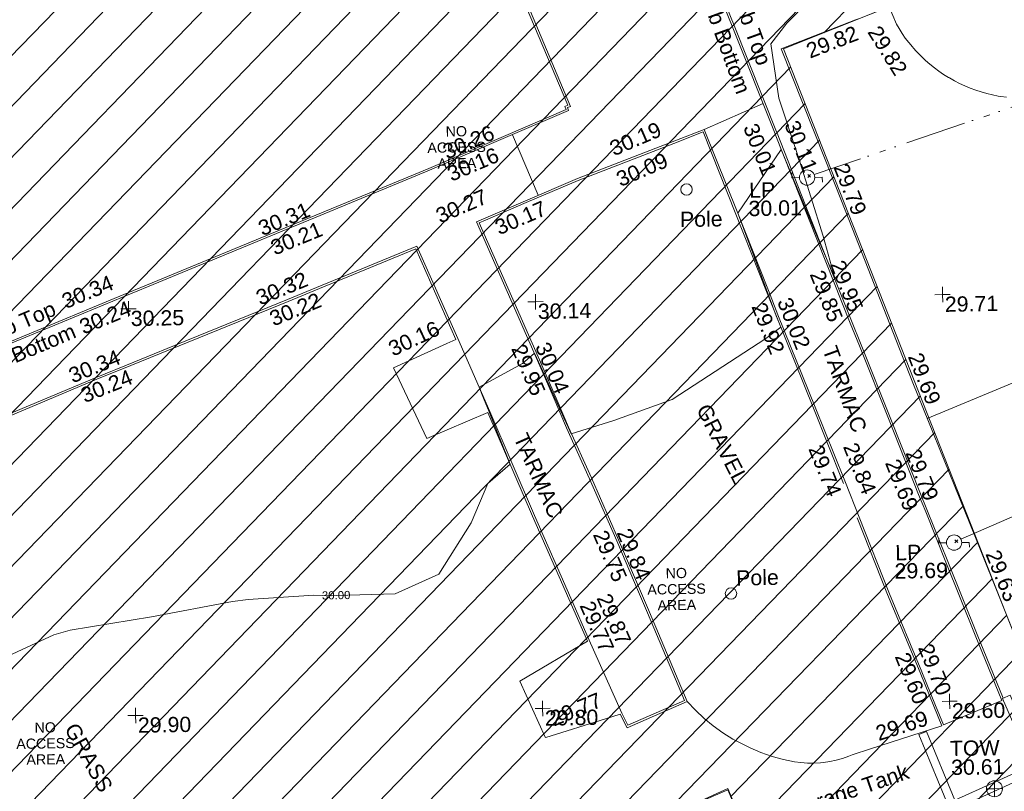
# Model space of a CAD drawing. Header units: millimetres. Extents: x -287732 to 520720, y -103372 to 287754.
# Tile 326 of 380: x 303321 to 327508, y 108074 to 127044. Entities that reach past the tile are written whole.
import ezdxf

# ---------------------------------------------------------------- set-up
doc = ezdxf.new("R2010")
doc.units = ezdxf.units.MM
doc.linetypes.add('IMPORT-HIDDEN2 _3_', pattern=[4762.5, 3175, -1587.5])
doc.linetypes.add('IMPORT-UG_ELEC_STREET LIGHTING_QLB2 _2_', pattern=[2700, 1500, -300.0000000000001, 0, -250, 150, -300.0000000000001, 0, -200])
for name, color, linetype, lineweight, true_color in [('00_TOPO_FURN_LAMP_POST', 7, 'Continuous', 9, 0x666666), ('00_TOPO_FURN_POLE', 7, 'Continuous', 9, 0x666666), ('00_TOPO_TOP_OF_WALL', 7, 'Continuous', 9, 0x666666), ('00_UAV_COLLECTION_TANK', 4, 'Continuous', 9, 0x00ffff), ('00_UAV_CONCRETE', 9, 'Continuous', 9, 0x808080), ('00_UAV_FENCE', 7, 'Continuous', 9, 0x264c2f), ('00_UAV_FOOTPATH', 7, 'Continuous', 9, 0xa50000), ('00_UAV_FURN_LAMP_POST', 7, 'Continuous', 9, 0xa50000), ('00_UAV_FURN_POLE', 7, 'Continuous', 9, 0x666666), ('00_UAV_KERB_BOTTOM', 1, 'Continuous', 9, 0xff0000), ('00_UAV_KERB_TOP', 7, 'Continuous', 9, 0xa500a5), ('00_UAV_LEVEL_SPOT', 7, 'Continuous', 9, 0x666666), ('00_UAV_ROAD_MARKING_WHITE_CONTINUOUS', 7, 'Continuous', 9, 0x999999), ('00_UAV_TOP_OF_WALL', 7, 'Continuous', 9, 0x666666), ('00_UAV_WALL', 7, 'Continuous', 9, 0x7c00a5), ('01_DTM_CONTOUR_MJR', 7, 'Continuous', 9, 0x7f3f00), ('01_DTM_CONTOUR_MJR_LABELS', 7, 'Continuous', 9, 0x7f3f00), ('12333-PUM-2D-U-0001-C01 - Rev2_REVIT IMPORT_dwg', 7, 'Continuous', 9, 0x767676), ('PUM-CHAMBER EXTENTS', 6, 'IMPORT-HIDDEN2 _3_', 9, 0xff00ff), ('PUM-ELECTRIC-SL-QLB2', 7, 'IMPORT-UG_ELEC_STREET LIGHTING_QLB2 _2_', 9, 0xff7f7f), ('PUM-UNABLE TO SURVEY', 190, 'Continuous', 9, 0x7f00ff)]:
    doc.layers.add(name, color=color, linetype=linetype, lineweight=lineweight, true_color=true_color)
for name, color, linetype, lineweight in [('00_UAV_DRIVE_WAY', 7, 'Continuous', 9), ('00_UAV_SURFACE', 7, 'Continuous', 9), ('00_UAV_SURVEY_TEXT', 7, 'Continuous', 9), ('GEN-TEXT', 7, 'Continuous', 9)]:
    doc.layers.add(name, color=color, linetype=linetype, lineweight=lineweight)
doc.styles.add('Arial_1', font='arial.ttf', dxfattribs={"height": 250})
doc.styles.add('Swis721 Lt BT_1', font='swissl.ttf', dxfattribs={"height": 200})
doc.styles.add('Swis721 Lt BT_2', font='swissl.ttf', dxfattribs={"height": 375})

# ---------------------------------------------------------------- blocks, each defined once
blk = doc.blocks.new('12333-PUM-2D-U-0001-C01 - Rev2_REVIT IMPORT_dwg_MSL_Lamp_Post_SYM-2077240-Site Location Plan Proposed')
at = {"layer": '00_TOPO_FURN_LAMP_POST', "color": 254, "true_color": 0xcccccc, "flags": 128}
for points in [[(-500.1060478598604, 0), (-1000.212095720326, 0), (-1000.212095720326, 316.7338303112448)], [(500.1060478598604, 0), (1000.21209571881, 0), (1000.21209571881, -316.7338303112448)]]:
    blk.add_lwpolyline(points, dxfattribs=at)
at = {"layer": '00_TOPO_FURN_LAMP_POST', "color": 254, "true_color": 0xcccccc}
blk.add_circle((0, 0), 500.1060478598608, dxfattribs=at)
blk = doc.blocks.new('12333-PUM-2D-U-0001-C01 - Rev2_REVIT IMPORT_dwg_POLE_2-2077241-Site Location Plan Proposed')
at = {"layer": '00_TOPO_FURN_POLE', "color": 254, "true_color": 0xcccccc}
blk.add_circle((0, 0), 375.0000000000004, dxfattribs=at)
blk = doc.blocks.new('12333-PUM-2D-U-0001-C01 - Rev2_REVIT IMPORT_dwg_TOW-2077249-Site Location Plan Proposed')
at = {"layer": '00_TOPO_TOP_OF_WALL', "color": 254, "true_color": 0xcccccc, "flags": 128}
for points in [[(0, 525.0554400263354), (0, 0), (-525.0554401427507, 0)], [(525.0554401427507, 0), (0, 0), (0, -525.0554400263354)]]:
    blk.add_lwpolyline(points, dxfattribs=at)
at = {"layer": '00_TOPO_TOP_OF_WALL', "color": 254, "true_color": 0xcccccc}
blk.add_circle((0, 0), 525.0554401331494, dxfattribs=at)
blk = doc.blocks.new('12333-PUM-2D-U-0001-C01 - Rev2_REVIT IMPORT_dwg_UAV-2077255-Site Location Plan Proposed')
at = {"layer": '00_UAV_LEVEL_SPOT', "color": 254, "true_color": 0xcccccc, "flags": 128}
for points in [[(0, -500.0000000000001), (0, 0), (-500.0000000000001, 0)], [(500.0000000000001, 0), (0, 0), (0, 500.0000000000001)]]:
    blk.add_lwpolyline(points, dxfattribs=at)
blk = doc.blocks.new('12333-PUM-2D-U-0001-C01 - Rev2_REVIT IMPORT_dwg_MGS62954_T2_Galway_ITM_3d_Rev1-2077680-Site Location Plan Proposed')
at = {"layer": '00_UAV_CONCRETE', "color": 254, "true_color": 0xcccccc, "flags": 128}
for points in [[(534218785.069769, 725667300.6683389), (534217269.3697283, 725666680.5446144), (534216486.3697283, 725668435.5446144), (534217805.7446337, 725669009.7656441), (534218029.3183119, 725669107.0698347)], [(534221129.2557181, 725661637.2185165), (534219450.3697283, 725660678.5446146), (534220053.3697283, 725659288.5446144), (534220069.3697283, 725659286.5446147), (534221541.4042921, 725659721.1854074), (534221898.4399746, 725659826.6056713)]]:
    blk.add_lwpolyline(points, dxfattribs=at)
at = {"layer": '00_UAV_DRIVE_WAY', "color": 254, "true_color": 0xcccccc}
for p, q in [((534224217.3697283, 725674164.5446146), (534225673.1816712, 725674776.7164284)), ((534219503.8549474, 725674114.2785459), (534220114.1231058, 725672616.0304223))]:
    blk.add_line(p, q, dxfattribs=at)
at = {"layer": '00_UAV_FENCE', "color": 254, "true_color": 0xcccccc, "flags": 128}
for points in [[(534241482.3697283, 725671986.5446144), (534239751.3697284, 725676259.5446146), (534239611.4239228, 725676622.8240519), (534238061.3697283, 725680646.5446146), (534237418.4641343, 725680403.2958289), (534235344.3697283, 725679618.5446146), (534232753.6521721, 725678603.7032954), (534231285.3697283, 725678028.5446146), (534228080.804625, 725676825.1343396), (534227983.3697283, 725676788.5446144), (534226138.3697283, 725676112.5446147), (534227171.3972411, 725673369.819164), (534227657.3697283, 725672079.5446146), (534228916.1122378, 725668685.2637643), (534229229.3697284, 725667840.5446146), (534230701.4767936, 725664015.4007428), (534231373.3697283, 725662269.5446146), (534232484.2170877, 725659344.1217335), (534233070.1661617, 725657801.0214921)], [(534202510.3509521, 725648761.7753834), (534205347.9395009, 725649829.8071387), (534207189.5823609, 725650521.071677), (534208187.9395009, 725650895.8071387), (534211778.3764383, 725652501.459303), (534213102.9395009, 725653093.8071387), (534216367.4685073, 725654485.8738263), (534216425.939501, 725654510.8071387), (534219342.939501, 725655803.8071386), (534220815.6066167, 725656379.3746083), (534220964.9989092, 725656440.1334683), (534221978.6066166, 725656852.3746082), (534224510.6066167, 725657948.3746082), (534224926.5756717, 725656904.1864964), (534225729.6066167, 725654888.3746083), (534227810.6066167, 725655682.3746083), (534228365.1312739, 725655908.8211217), (534230178.6066167, 725656649.3746084), (534232945.6066167, 725657752.3746084), (534233001.9231317, 725657774.3690926), (534236786.7809302, 725659252.5499719)]]:
    blk.add_lwpolyline(points, dxfattribs=at)
at = {"layer": '00_UAV_FOOTPATH', "color": 254, "true_color": 0xcccccc}
for p, q in [((534218075.3697283, 725669126.5446144), (534218831.3697283, 725667319.5446146)), ((534227532.3697282, 725665420.5446146), (534227855.3697284, 725664568.5446146)), ((534221175.3697283, 725661656.5446144), (534221943.3697283, 725659848.5446146)), ((534229839.5857532, 725659424.132015), (534231283.3697283, 725659997.5446146))]:
    blk.add_line(p, q, dxfattribs=at)
at = {"layer": '00_UAV_KERB_BOTTOM', "color": 254, "true_color": 0xcccccc, "flags": 128}
for points in [[(534231283.3697283, 725659997.5446147), (534230656.3697283, 725661614.5446144), (534229969.3697284, 725663418.5446144), (534229493.1814959, 725664664.644662), (534229327.3697284, 725665098.5446146), (534228647.3697283, 725666898.5446146), (534227934.3697282, 725668779.5446144), (534227722.3393155, 725669337.9272447), (534226949.3697283, 725671373.5446146), (534225961.5440336, 725674014.7310928), (534225959.3697283, 725674020.5446146), (534224950.3697283, 725676686.5446146), (534224182.0714019, 725678684.162904), (534223843.756337, 725679563.8008491), (534222750.5225, 725682406.2695001)], [(534219747.7485, 725677769.9545), (534220942.9455001, 725674783.516), (534220866.9455001, 725674757.5160002), (534220894.9455001, 725674682.5159999), (534219393.9304646, 725674069.376215), (534217452.9455001, 725673276.5159999), (534214751.3242902, 725672213.8326501), (534213903.9455, 725671880.516), (534210613.9455001, 725670584.5159999), (534210099.291876, 725670381.7230284), (534207225.9455001, 725669249.5159999), (534205448.621584, 725668546.4690808), (534203888.9455, 725667929.516), (534200780.5128521, 725666756.5387856), (534200276.9455002, 725666566.516), (534197434.9455001, 725665443.516), (534196114.581311, 725664961.0033077), (534195669.9455001, 725664798.516)], [(534221943.3697283, 725659848.5446146), (534222089.3697283, 725659549.5446146), (534223488.3697282, 725660131.5446144), (534222620.3697283, 725662304.5446146), (534222314.3562999, 725663055.706698), (534221892.3697284, 725664091.5446147), (534221253.3697283, 725665624.5446146), (534220708.3697283, 725666883.5446144), (534220390.7680008, 725667666.1464195), (534220137.3697283, 725668290.5446144), (534219480.3697283, 725669848.5446146), (534218583.3697283, 725671986.5446144), (534218870.409227, 725672104.9602493), (534219795.3697284, 725672486.5446144), (534221080.3697283, 725673008.5446144), (534223530.696853, 725673911.5022672), (534224217.3697283, 725674164.5446146), (534225005.3697283, 725672086.5446146), (534225722.839357, 725670173.7994962), (534225948.3697283, 725669572.5446146), (534226826.3697284, 725667285.5446146), (534227500.6828287, 725665504.2500925), (534227532.3697282, 725665420.5446146)], [(534218075.3697283, 725669126.5446144), (534217107.3697283, 725671415.5446144), (534214769.2381591, 725670498.4295105), (534213910.3697283, 725670161.5446146), (534211435.3697283, 725669204.5446144), (534210107.7170711, 725668690.2922572), (534209176.3697283, 725668329.5446144), (534206929.3697283, 725667428.5446147), (534205452.0954046, 725666868.4222134), (534204645.3697283, 725666562.5446146), (534202691.9455001, 725665777.516), (534200957.9455001, 725665098.516), (534200800.0185986, 725665037.7222321), (534198419.9455001, 725664121.516), (534197973.1971415, 725663941.3092233)], [(534218831.3697283, 725667319.5446146), (534219880.3697283, 725664746.5446144), (534220737.5751087, 725662701.1665256), (534221175.3697284, 725661656.5446146)], [(534227855.3697284, 725664568.5446147), (534228568.3697283, 725662666.5446147), (534229331.3697283, 725660736.5446144), (534229653.6342105, 725659904.3316461), (534229839.5857532, 725659424.132015)]]:
    blk.add_lwpolyline(points, dxfattribs=at)
at = {"layer": '00_UAV_KERB_TOP', "color": 254, "true_color": 0xcccccc, "flags": 128}
for points in [[(534231315.1319991, 725660053.9333199), (534230703.042406, 725661632.4801651), (534230016.0858949, 725663436.365967), (534229525.1283751, 725664721.1146175), (534229374.1096327, 725665116.3038495), (534228694.1334723, 725666916.2407448), (534227981.1235824, 725668797.2668358), (534227754.3765495, 725669394.4057283), (534226996.1576189, 725671391.1772244), (534226006.1672122, 725674038.1515749), (534225993.6451938, 725674071.2375025), (534224997.0852181, 725676704.3682212), (534224213.9370469, 725678740.5969315), (534223890.4237456, 725679581.7494694), (534222797.0818904, 725682424.4989738)], [(534219701.327998, 725677751.3766373), (534220876.9734532, 725674813.7915777), (534220802.1247543, 725674788.185444), (534220831.1409419, 725674710.4635123), (534219283.0007023, 725674078.0738618), (534217434.3396866, 725673322.9264507), (534214639.9142324, 725672223.738529), (534213885.643007, 725671927.0457621), (534210595.620016, 725670631.0367118), (534209987.9008354, 725670391.5723946), (534207207.5845826, 725669296.0227501), (534205337.2888622, 725668556.1994505), (534203870.9222289, 725667976.156311), (534200668.5989964, 725666767.7491778), (534200258.9307379, 725666613.159522), (534197417.1741973, 725665490.2557235), (534196002.3022078, 725664973.2061863), (534195652.7835954, 725664845.4784213)], [(534221898.4399746, 725659826.6056713), (534222065.1004121, 725659485.294227), (534223553.0882604, 725660104.3141896), (534222666.7390811, 725662323.2505566), (534222433.4858519, 725662895.8103374), (534221938.5985448, 725664110.5955266), (534221299.390099, 725665644.0956007), (534220754.4835591, 725666902.8796993), (534220509.6003646, 725667506.2959075), (534220183.5725129, 725668309.6605089), (534219526.4586062, 725669867.9306254), (534218648.9361814, 725671959.5058143), (534218803.6579331, 725672023.3349198), (534219814.3128974, 725672440.2717863), (534221098.4278934, 725672961.9122748), (534223462.6428844, 725673833.1371809), (534224188.1812041, 725674100.5016365), (534224958.5864028, 725672068.9001096), (534225678.9454392, 725670148.451947), (534225901.6224121, 725669554.8041104), (534226779.6495034, 725667267.7335436), (534227456.8115467, 725665478.913131), (534227485.6081074, 725665402.8428963)], [(534218029.3183119, 725669107.0698347), (534217080.2878537, 725671351.2131395), (534214696.9008631, 725670416.3469255), (534213928.5148847, 725670114.9531136), (534211453.4292765, 725669157.9200209), (534210035.2240131, 725668608.5930599), (534209194.7044899, 725668283.0266222), (534206947.5389766, 725667381.9602545), (534205379.373087, 725666787.3754647), (534204663.0962692, 725666515.7923979), (534202710.3836277, 725665731.0392867), (534200976.0424545, 725665051.9056901), (534200727.4596553, 725664956.2140452), (534198438.2800868, 725664074.9971662), (534197997.2447681, 725663897.0948827)], [(534218785.069769, 725667300.6683389), (534219834.1616488, 725664727.442975), (534220691.2731575, 725662682.2888734), (534221129.2557181, 725661637.2185165)], [(534227808.5512466, 725664550.9938377), (534228521.7076674, 725662648.576569), (534229284.8085812, 725660718.3213084), (534229606.1437386, 725659886.5197396), (534229794.2758546, 725659399.5248194)]]:
    blk.add_lwpolyline(points, dxfattribs=at)
at = {"layer": '00_UAV_ROAD_MARKING_WHITE_CONTINUOUS', "color": 254, "true_color": 0xcccccc, "flags": 128}
for points in [[(534231655.5159621, 725674823.36309), (534231514.9121197, 725674845.8478457), (534231448.7796367, 725674858.3943529), (534231309.7105016, 725674888.9685309), (534231171.9489202, 725674924.9789658), (534231035.707311, 725674966.3701323), (534230901.1957488, 725675013.0782082), (534230768.6216406, 725675065.0311731), (534230638.189406, 725675122.1489191), (534230510.1001621, 725675184.343375), (534230384.5514134, 725675251.5186412), (534230261.7367467, 725675323.5711386), (534230237.7796368, 725675338.3943529), (534230120.6085286, 725675414.1125749), (534230006.5004384, 725675494.3725369), (534229895.6313127, 725675579.0504841), (534229788.1721037, 725675668.015849), (534229684.2885058, 725675761.1314536), (534229584.1406997, 725675858.2537206), (534229549.7796367, 725675893.3943532), (534229454.9281493, 725675995.6954433), (534229393.0705162, 725676067.9015478), (534229364.1661109, 725676101.6415149), (534229277.6334698, 725676211.0692072), (534229195.4636534, 725676323.8097899), (534229117.7833615, 725676439.6894257), (534229044.7123715, 725676558.5294365), (534228983.7796367, 725676666.3943529), (534228808.7487494, 725677098.4991833)], [(534229568.3382887, 725666959.7639006), (534233181.7796368, 725668390.3943528), (534234217.8320277, 725668798.8083948), (534236872.7796368, 725669845.3943529), (534238863.9945538, 725670646.1943941), (534239826.7796367, 725671033.394353), (534241583.201689, 725671694.6859503)]]:
    blk.add_lwpolyline(points, dxfattribs=at)
at = {"layer": '00_UAV_SURFACE', "color": 254, "true_color": 0xcccccc, "flags": 128}
blk.add_lwpolyline([(534223553.0882604, 725660104.3141896), (534223750.356114, 725659889.2512522), (534223960.7386183, 725659686.9992436), (534224183.4054895, 725659498.3563598), (534224417.4779631, 725659324.0670884), (534224662.0322621, 725659164.8192691), (534224817.3695001, 725659074.5445), (534225076.8023574, 725658940.8984538), (534225344.1149879, 725658823.8060517), (534225618.2524309, 725658723.7294035), (534225898.132791, 725658641.0634661), (534226160.3695, 725658580.5445002), (534226319.7387841, 725658556.7019014), (534226480.2906783, 725658542.9132308), (534226641.3915576, 725658539.2329057), (534226802.4056311, 725658545.675451), (534226871.3695001, 725658551.5445001), (534227031.1567129, 725658572.4031856), (534227189.3188947, 725658603.2538334), (534227345.2318511, 725658643.9746903), (534227498.2802653, 725658694.4050491), (534227579.3695001, 725658725.5445001), (534228037.1231696, 725658864.8357003), (534229794.2758546, 725659399.5248194)], dxfattribs=at)
at = {"layer": '00_UAV_WALL', "color": 254, "true_color": 0xcccccc, "flags": 128}
blk.add_lwpolyline([(534229414.6066167, 725659272.3746084), (534230084.6066168, 725657567.3746084), (534231982.6066167, 725658391.3746083), (534231565.4028459, 725659406.5091871), (534231301.6066167, 725660048.3746082), (534231487.1642875, 725660124.6357874), (534232242.9415644, 725658285.6887275), (534230319.6295652, 725657450.6997458), (534229973.8878953, 725657300.5990418), (534229227.8881533, 725659199.0013703)], close=True, dxfattribs=at)
at = {"layer": '01_DTM_CONTOUR_MJR', "color": 254, "true_color": 0xcccccc, "flags": 128}
blk.add_lwpolyline([(534227926.4513783, 725678347.7780855), (534226293.6476603, 725676739.0698959), (534225889.7560976, 725676239.5121952), (534226064.1800002, 725674902.7123088), (534226520.8677412, 725673433.151047), (534227091.3373579, 725671485.4890561), (534227360, 725670450.0000002), (534226985.1272334, 725671384.0508935), (534226100.0000001, 725673640), (534225010.0000001, 725672090.0000001), (534225491.7848192, 725670727.1090425), (534225904.2786561, 725669551.7114625), (534225963.6821706, 725669395.2454782), (534226010, 725669270.0000001), (534225642.0680813, 725669000.7980231), (534223313.8588008, 725667536.1411994), (534221872.9802027, 725667049.6327112), (534220820.0000001, 725666740), (534220748, 725666899.0000001), (534220648.3333334, 725667131.6666667), (534220146.3214287, 725668293.1607144), (534219950.0000001, 725668740.0000001), (534219653.9052817, 725668488.2133803), (534218580.0000001, 725667920.0000001), (534218681.257, 725667652.8124629), (534218813.1553785, 725667311.5776893), (534219066.676028, 725666652.7303932), (534219310.0000002, 725666020.0000001), (534218746.8442717, 725665555.0600274), (534218328.2611249, 725664593.0767497), (534217505.1052049, 725663344.8947953), (534216430.0000002, 725662879.7704003), (534214976.5882564, 725662861.1086998), (534214869.7367339, 725662859.7367339), (534214430.0000002, 725662883.0541873), (534212815.2459017, 725662805.2459018), (534212430.0000002, 725662761.6309012), (534210430.0000002, 725662420.0000001), (534208430.0000002, 725662128.3333334), (534208030.0000001, 725662020.0000001), (534206430.0000002, 725661320.0000002)], dxfattribs=at)
at = {"xscale": 0.375, "yscale": 0.375, "zscale": 0.375}
for name, p in [('12333-PUM-2D-U-0001-C01 - Rev2_REVIT IMPORT_dwg_MSL_Lamp_Post_SYM-2077240-Site Location Plan Proposed', (534226722.5224829, 725672936.269547)), ('12333-PUM-2D-U-0001-C01 - Rev2_REVIT IMPORT_dwg_POLE_2-2077241-Site Location Plan Proposed', (534223757.9455001, 725672693.516)), ('12333-PUM-2D-U-0001-C01 - Rev2_REVIT IMPORT_dwg_UAV-2077255-Site Location Plan Proposed', (534210000.0000001, 725670000.0000001)), ('12333-PUM-2D-U-0001-C01 - Rev2_REVIT IMPORT_dwg_UAV-2077255-Site Location Plan Proposed', (534220000.0000001, 725670000.0000001)), ('12333-PUM-2D-U-0001-C01 - Rev2_REVIT IMPORT_dwg_UAV-2077255-Site Location Plan Proposed', (534230000.0000001, 725670000.0000001)), ('12333-PUM-2D-U-0001-C01 - Rev2_REVIT IMPORT_dwg_MSL_Lamp_Post_SYM-2077240-Site Location Plan Proposed', (534230176.3697283, 725663899.5446144)), ('12333-PUM-2D-U-0001-C01 - Rev2_REVIT IMPORT_dwg_POLE_2-2077241-Site Location Plan Proposed', (534224676.9455001, 725662742.516)), ('12333-PUM-2D-U-0001-C01 - Rev2_REVIT IMPORT_dwg_UAV-2077255-Site Location Plan Proposed', (534210000.0000001, 725660000)), ('12333-PUM-2D-U-0001-C01 - Rev2_REVIT IMPORT_dwg_UAV-2077255-Site Location Plan Proposed', (534220000.0000001, 725660000)), ('12333-PUM-2D-U-0001-C01 - Rev2_REVIT IMPORT_dwg_UAV-2077255-Site Location Plan Proposed', (534230000.0000001, 725660000)), ('12333-PUM-2D-U-0001-C01 - Rev2_REVIT IMPORT_dwg_TOW-2077249-Site Location Plan Proposed', (534231063.3695001, 725657832.5445001))]:
    blk.add_blockref(name, p, dxfattribs=at)
at = {"layer": '00_UAV_COLLECTION_TANK', "color": 251, "true_color": 0x666666, "insert": (534225894.3855022, 725657518.8035076), "char_height": 375, "width": 3599.663464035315, "attachment_point": 1, "rotation": 17.91724945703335, "line_spacing_factor": 1.005061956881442, "style": 'Swis721 Lt BT_2'}
blk.add_mtext('Storage Tank', dxfattribs=at)
at = {"layer": '00_UAV_CONCRETE', "color": 251, "true_color": 0x666666, "char_height": 375, "width": 1495.902363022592, "attachment_point": 1, "line_spacing_factor": 1.005061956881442, "style": 'Swis721 Lt BT_2'}
for s, insert, rotation in [('30.16', (534216322.5020504, 725669050.7400728), 24.245526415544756), ('29.77', (534220137.0986426, 725659898.1681358), 21.597380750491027)]:
    blk.add_mtext(s, dxfattribs=dict(at, insert=insert, rotation=rotation))
at = {"layer": '00_UAV_FENCE', "color": 251, "true_color": 0x666666, "char_height": 375, "width": 1495.902363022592, "attachment_point": 1, "line_spacing_factor": 1.005061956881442, "style": 'Swis721 Lt BT_2'}
for s, insert, rotation in [('29.82', (534226716.5602486, 725676207.9781994), 20.17049584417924), ('29.79', (534227722.9621069, 725673310.417452), 290.6385164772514), ('29.69', (534229467.4425929, 725668623.7235001), 290.41631977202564), ('29.63', (534231285.5644729, 725663744.4331692), 291.049226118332)]:
    blk.add_mtext(s, dxfattribs=dict(at, insert=insert, rotation=rotation))
at = {"layer": '00_UAV_FURN_LAMP_POST', "color": 251, "true_color": 0x666666, "char_height": 375, "attachment_point": 1, "line_spacing_factor": 1.005061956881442, "style": 'Swis721 Lt BT_2'}
for s, insert, width in [('LP', (534225293.7482127, 725672836.9499009), 707.5855621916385), ('30.01', (534225271.2047012, 725672386.3878026), 1495.902363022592), ('LP', (534228725.8661993, 725663863.8063202), 707.5855621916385), ('29.69', (534228703.3226878, 725663413.2442219), 1495.902363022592)]:
    blk.add_mtext(s, dxfattribs=dict(at, insert=insert, width=width))
at = {"layer": '00_UAV_FURN_POLE', "char_height": 375, "width": 1191.972994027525, "attachment_point": 1, "line_spacing_factor": 1.005061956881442, "style": 'Swis721 Lt BT_2'}
for insert in [(534223582.4372243, 725672147.9176191), (534224808.2870151, 725663311.5174831)]:
    blk.add_mtext('Pole', dxfattribs=dict(at, insert=insert))
at = {"layer": '00_UAV_KERB_BOTTOM', "color": 251, "true_color": 0x666666, "char_height": 375, "attachment_point": 1, "line_spacing_factor": 1.005061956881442, "style": 'Swis721 Lt BT_2'}
for s, insert, width, rotation in [('Kerb Bottom', (534224438.2666934, 725677860.2037386), 3414.456504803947, 288.98831362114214), ('30.01', (534225519.5755249, 725674331.3151176), 1495.902363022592, 290.7287407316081), ('30.16', (534217845.7336168, 725673329.2208662), 1495.902363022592, 22.219201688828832), ('30.09', (534221994.186324, 725673128.3737456), 1495.902363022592, 22.206419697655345), ('30.17', (534218992.2448786, 725671992.7269894), 1495.902363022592, 22.41816742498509), ('30.21', (534213476.5808547, 725671595.3288642), 1495.902363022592, 21.474737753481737), ('29.85', (534227090.7617508, 725670694.4351608), 1495.902363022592, 290.7928931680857), ('30.24', (534208745.3052991, 725669731.1576331), 1495.902363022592, 21.50631400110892), ('30.22', (534213417.5544924, 725669851.8707498), 1495.902363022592, 21.395770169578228), ('29.92', (534225645.3907662, 725669925.0726066), 1495.902363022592, 290.71874588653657), ('Kerb Bottom', (534205894.1594414, 725668587.4780551), 3414.456504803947, 21.986110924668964), ('29.95', (534219722.7661156, 725669005.0928072), 1495.902363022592, 292.3413021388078), ('30.24', (534208749.9820912, 725668047.5864861), 1495.902363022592, 21.174184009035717), ('29.74', (534226982.4893802, 725666403.7504257), 1495.902363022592, 290.87455860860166), ('29.69', (534228860.3980526, 725666022.5925248), 1495.902363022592, 290.7969965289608), ('29.75', (534221650.4699175, 725664396.6984273), 1495.902363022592, 292.16532735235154), ('29.77', (534221290.9460626, 725662662.0135945), 1495.902363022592, 292.7382580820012), ('29.60', (534229015.7137424, 725661263.240505), 1495.902363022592, 290.96773591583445)]:
    blk.add_mtext(s, dxfattribs=dict(at, insert=insert, width=width, rotation=rotation))
at = {"layer": '00_UAV_KERB_TOP', "color": 251, "true_color": 0x666666, "char_height": 375, "attachment_point": 1, "line_spacing_factor": 1.005061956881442, "style": 'Swis721 Lt BT_2'}
for s, insert, width, rotation in [('Kerb Top', (534225209.7171596, 725677837.7052729), 2493.170605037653, 288.98831362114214), ('30.26', (534217746.287021, 725673878.1151524), 1495.902363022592, 22.21920169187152), ('30.19', (534221845.4519885, 725673886.1946436), 1495.902363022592, 22.206419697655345), ('30.11', (534226533.0502574, 725674385.1066774), 1495.902363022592, 290.7301316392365), ('30.27', (534217546.0691275, 725672305.9862686), 1495.902363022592, 22.418167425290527), ('30.31', (534213180.1546054, 725672075.4801484), 1495.902363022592, 21.477570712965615), ('29.95', (534227595.2850762, 725670930.3272132), 1495.902363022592, 290.79289299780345), ('30.34', (534208322.8015466, 725670368.4317509), 1495.902363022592, 21.506313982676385), ('30.32', (534213095.7050927, 725670371.1255621), 1495.902363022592, 21.368804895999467), ('Kerb Top', (534206114.3496417, 725669431.2512683), 2493.170605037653, 21.986110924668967), ('30.02', (534226279.0294308, 725670034.7209339), 1495.902363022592, 290.72233307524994), ('30.34', (534208460.7099355, 725668538.6200905), 1495.902363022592, 21.240064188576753), ('30.04', (534220310.864345, 725669043.2994653), 1495.902363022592, 292.1911929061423), ('29.84', (534227835.136345, 725666441.5179348), 1495.902363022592, 290.8740190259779), ('29.79', (534229365.5372674, 725666258.7159212), 1495.902363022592, 290.78793747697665), ('29.84', (534222235.8279123, 725664431.960381), 1495.902363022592, 292.1653273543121), ('29.87', (534221710.7674188, 725662838.4853547), 1495.902363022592, 292.73825807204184), ('29.70', (534229592.4753729, 725661467.8368666), 1495.902363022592, 290.96358062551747)]:
    blk.add_mtext(s, dxfattribs=dict(at, insert=insert, width=width, rotation=rotation))
at = {"layer": '00_UAV_LEVEL_SPOT', "char_height": 375, "width": 1495.902363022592, "attachment_point": 1, "line_spacing_factor": 1.005061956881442, "style": 'Swis721 Lt BT_2'}
for s, insert in [('30.25', (534210051.8765643, 725669949.1441548)), ('30.14', (534220051.8765643, 725669949.1441548)), ('29.71', (534230051.8765643, 725669949.1441548)), ('29.90', (534210051.8765643, 725659949.1441547)), ('29.80', (534220051.8765643, 725659949.1441547)), ('29.60', (534230051.8765643, 725659949.1441547))]:
    blk.add_mtext(s, dxfattribs=dict(at, insert=insert))
at = {"layer": '00_UAV_ROAD_MARKING_WHITE_CONTINUOUS', "color": 251, "true_color": 0x666666, "insert": (534228578.5013932, 725676680.9881424), "char_height": 375, "width": 1495.902363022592, "attachment_point": 1, "rotation": 301.0009401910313, "line_spacing_factor": 1.005061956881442, "style": 'Swis721 Lt BT_2'}
blk.add_mtext('29.82', dxfattribs=at)
at = {"layer": '00_UAV_SURFACE', "color": 251, "true_color": 0x666666, "insert": (534228132.1272534, 725659411.3945613), "char_height": 375, "width": 1495.902363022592, "attachment_point": 1, "rotation": 16.924633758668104, "line_spacing_factor": 1.005061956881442, "style": 'Swis721 Lt BT_2'}
blk.add_mtext('29.69', dxfattribs=at)
at = {"layer": '00_UAV_SURVEY_TEXT', "color": 251, "true_color": 0x666666, "char_height": 375, "attachment_point": 1, "line_spacing_factor": 1.005061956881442, "style": 'Swis721 Lt BT_2'}
for s, insert, width, rotation in [('TARMAC', (534227376.4823582, 725668826.562067), 2450.430537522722, 288.9530340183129), ('GRAVEL', (534224230.3479643, 725667455.8531686), 2322.210334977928, 296.0274530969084), ('TARMAC', (534219741.3609978, 725666816.3827885), 2450.430537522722, 292.95352070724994), ('GRASS', (534208566.6421446, 725659884.4230102), 2018.280965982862, 298.01985529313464)]:
    blk.add_mtext(s, dxfattribs=dict(at, insert=insert, width=width, rotation=rotation))
at = {"layer": '00_UAV_TOP_OF_WALL', "char_height": 375, "attachment_point": 1, "line_spacing_factor": 1.005061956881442, "style": 'Swis721 Lt BT_2'}
for s, insert, width in [('TOW', (534229984.9933177, 725659027.2720815), 1343.937678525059), ('30.61', (534230007.4552251, 725658563.4241587), 1495.902363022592)]:
    blk.add_mtext(s, dxfattribs=dict(at, insert=insert, width=width))
at = {"layer": '01_DTM_CONTOUR_MJR_LABELS', "color": 251, "true_color": 0x666666, "insert": (534214976.8767494, 725662971.7362019), "char_height": 200, "width": 797.8007824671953, "attachment_point": 2, "rotation": 359.9912271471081, "line_spacing_factor": 1.005061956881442, "style": 'Swis721 Lt BT_1'}
blk.add_mtext('30.00', dxfattribs=at)
blk = doc.blocks.new('12333-PUM-2D-U-0001-C01 - Rev2_REVIT IMPORT_dwg-1620468-Site Location Plan Proposed')
at = {"layer": 'PUM-CHAMBER EXTENTS', "true_color": 0xfff4d4}
h = blk.add_hatch(dxfattribs=at)
h.set_pattern_fill('FP_14', style=0, pattern_type=2)
h.set_pattern_definition([(45, (-533641079.65, -725615854.3560001), (-618.7184335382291, 618.7184335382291), [])])
h.paths.add_polyline_path([(561369.3501529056, 32961.6438213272), (583432.350152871, 42064.6438213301), (584672.3501528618, 38987.64382128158), (591969.3501528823, 41930.643821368), (585115.3501528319, 60252.64382129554), (601682.3501528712, 66542.64382133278), (593779.350152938, 86713.6438213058), (593325.3501529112, 86525.64382134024), (591535.8661504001, 91032.67662588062), (570762.3501528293, 82754.64382139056), (556580.3501529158, 77376.64382136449), (542174.3501528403, 72021.64382138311), (551469.3501528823, 54861.6438213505), (558438.2640803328, 39445.56149700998)])
at = {"layer": 'GEN-TEXT', "color": 253, "true_color": 0xaaaaaa}
for p, q in [((585658.9948137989, 57085.28848225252), (585729.7054919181, 57155.99916037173)), ((585729.7054919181, 57085.28848225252), (585658.9948137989, 57155.99916037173)), ((589118.9948138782, 48042.28848230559), (589189.7054919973, 48112.99916042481)), ((589189.7054919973, 48042.28848230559), (589118.9948138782, 48112.99916042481))]:
    blk.add_line(p, q, dxfattribs=at)
at = {"layer": 'PUM-ELECTRIC-SL-QLB2', "color": 254, "true_color": 0xffd4d4, "flags": 128}
for points in [[(608521.2084035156, 58100.91091727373), (605678.3501529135, 56001.64382136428), (601999.3501529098, 53277.64382131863), (600364.3501529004, 57412.64382132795), (598588.3501528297, 61812.64382135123), (592479.3501528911, 59293.64382138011), (585816.2878747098, 57153.31588534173)], [(589266.7018729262, 48124.41776786), (595557.3501528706, 50757.64382130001), (601999.3501529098, 53277.64382131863)]]:
    blk.add_lwpolyline(points, dxfattribs=at)
at = {"layer": 'PUM-UNABLE TO SURVEY', "color": 7, "true_color": 0xfff4d4, "flags": 128}
blk.add_lwpolyline([(593403.6889939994, 86558.08369385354), (593779.350152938, 86713.6438213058), (601682.3501528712, 66542.64382133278), (585115.3501528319, 60252.64382129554), (591969.3501528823, 41930.64382136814), (584672.3501528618, 38987.64382128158), (583432.350152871, 42064.64382132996), (561369.3501529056, 32961.64382132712), (551469.3501528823, 54861.6438213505), (542174.3501528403, 72021.64382138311), (556580.3501529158, 77376.64382136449), (570762.3501528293, 82754.64382139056), (574739.2409170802, 84339.39395276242)], dxfattribs=at)
blk.add_blockref('12333-PUM-2D-U-0001-C01 - Rev2_REVIT IMPORT_dwg_MGS62954_T2_Galway_ITM_3d_Rev1-2077680-Site Location Plan Proposed', (-533641079.6498471, -725615854.3561786))
at = {"layer": 'PUM-UNABLE TO SURVEY', "color": 41, "true_color": 0xffdf7f, "char_height": 250, "width": 1714.021757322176, "attachment_point": 2, "line_spacing_factor": 0.9417779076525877, "style": 'Arial_1'}
for insert in [(577047.7331528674, 58493.02843779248), (582261.5267338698, 47539.76299446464), (566694.787652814, 44016.51243791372)]:
    blk.add_mtext('NO\\PACCESS\\PAREA', dxfattribs=dict(at, insert=insert))

msp = doc.modelspace()

# ---------------------------------------------------------------- block references
at = {"layer": '12333-PUM-2D-U-0001-C01 - Rev2_REVIT IMPORT_dwg', "color": 254, "linetype": 'IMPORT-UG_ELEC_STREET LIGHTING_QLB2 _2_', "true_color": 0xffd4d4, "rotation": 0.9999999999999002}
msp.add_blockref('12333-PUM-2D-U-0001-C01 - Rev2_REVIT IMPORT_dwg-1620468-Site Location Plan Proposed', (-261895.0770586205, 55869.5817132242), dxfattribs=at)

doc.saveas('drawing.dxf')
